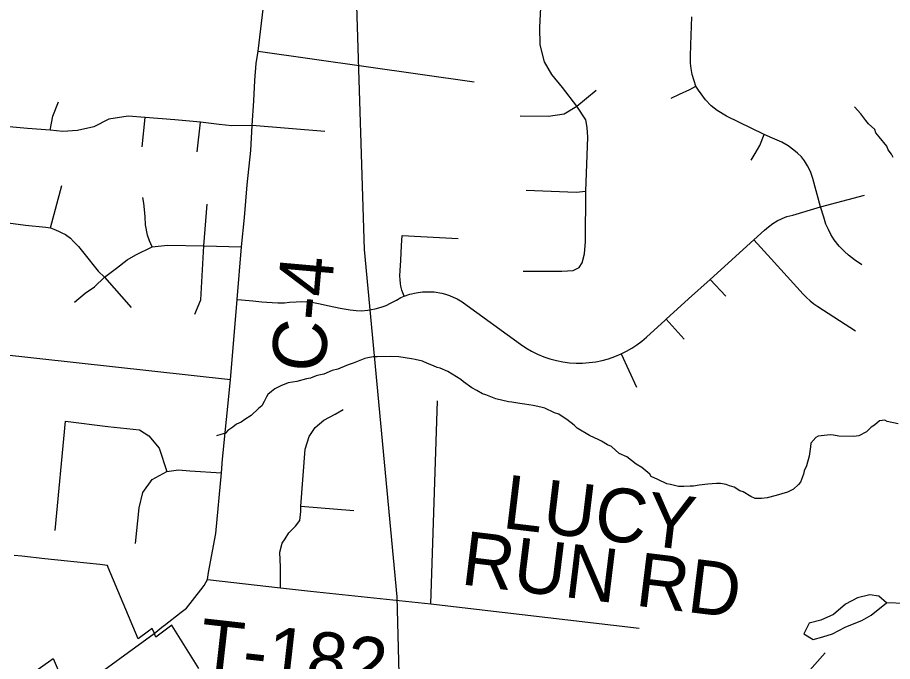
# Model space of a CAD drawing. Extents: x 0 to 34, y 0 to 22.
# Drawn here: x 7.893 to 8.3551, y 14.601 to 14.9414 of the extents above; entities that cross this region are included whole.
import ezdxf

# ---------------------------------------------------------------- set-up
doc = ezdxf.new("R2010")
doc.units = 0
for name, color, linetype in [('GM_X_City_Street', 7, 'Continuous'), ('GM_X_County_Road', 7, 'Continuous'), ('GM_X_County_Road_Text', 7, 'Continuous'), ('GM_X_Minor_Lake', 7, 'Continuous'), ('GM_X_Minor_River', 7, 'Continuous'), ('GM_X_Rail_Line', 7, 'Continuous'), ('GM_X_Township_Road', 7, 'Continuous'), ('GM_X_Township_Road_Text', 7, 'Continuous')]:
    doc.layers.add(name, color=color, linetype=linetype)

msp = doc.modelspace()

# ---------------------------------------------------------------- linework, layer by layer
at = {"layer": 'GM_X_City_Street'}
for points in [[(7.98874, 14.59727), (7.97471, 14.6199), (7.97456, 14.62014), (7.97166, 14.61802), (7.96601, 14.61389), (7.96512, 14.61622), (7.96403, 14.6184), (7.96211, 14.617), (7.95669, 14.61304), (7.9409, 14.65066), (7.94044, 14.65178), (7.93652, 14.6522), (7.92274, 14.65368), (7.91933, 14.65404), (7.90734, 14.65532), (7.8952, 14.65662), (7.89121, 14.65705)], [(7.89838, 14.59314), (7.91179, 14.60267), (7.91181, 14.60267), (7.91882, 14.58621)]]:
    msp.add_lwpolyline(points, dxfattribs=at)
at = {"layer": 'GM_X_County_Road'}
for points in [[(7.97011, 14.61978), (7.97049, 14.62008), (7.97942, 14.627), (7.98227, 14.62918), (7.98988, 14.63889), (7.99164, 14.64112), (7.99324, 14.6443), (7.99391, 14.64808), (7.99771, 14.66865), (8.00065, 14.70064), (8.00133, 14.70802), (8.00543, 14.74983), (8.00894, 14.79231), (8.01124, 14.82013), (8.01287, 14.83564), (8.01434, 14.85293), (8.01629, 14.87119), (8.01695, 14.88424), (8.01776, 14.89745), (8.01825, 14.90805), (8.01907, 14.91701), (8.02004, 14.9237), (8.02412, 14.95778)], [(7.92266, 14.58486), (7.92385, 14.58572), (7.9265, 14.58765), (7.92688, 14.58793), (7.9652, 14.61581), (7.97011, 14.61978)]]:
    msp.add_lwpolyline(points, dxfattribs=at)
at = {"layer": 'GM_X_Minor_Lake'}
for points in [[(8.35202, 14.63199), (8.3479, 14.63548), (8.34316, 14.63632), (8.33667, 14.63472), (8.33034, 14.63122), (8.32397, 14.62582), (8.31727, 14.6229), (8.31116, 14.62129), (8.30821, 14.61564), (8.31329, 14.6127), (8.31826, 14.61395), (8.32342, 14.61557), (8.33013, 14.61906)], [(8.33013, 14.61906), (8.33396, 14.62071), (8.33894, 14.62271), (8.34393, 14.62548), (8.35202, 14.63199)]]:
    msp.add_lwpolyline(points, dxfattribs=at)
at = {"layer": 'GM_X_Minor_River'}
for points in [[(8.35546, 14.86741), (8.35454, 14.86913), (8.35287, 14.87144), (8.35214, 14.87336), (8.34804, 14.87837), (8.34637, 14.88049), (8.34583, 14.88222), (8.34245, 14.88513), (8.34097, 14.88705), (8.33836, 14.89052), (8.335, 14.89419)], [(8.227, 14.70007), (8.22269, 14.70356), (8.21968, 14.70533), (8.2148, 14.70922), (8.21084, 14.711), (8.20672, 14.71468), (8.20464, 14.71548), (8.20144, 14.71744), (8.19993, 14.71822), (8.19503, 14.7204), (8.18863, 14.72432), (8.18695, 14.72587), (8.1832, 14.72898), (8.18169, 14.72977), (8.17887, 14.73172), (8.1766, 14.73252), (8.17151, 14.73489), (8.16943, 14.73549), (8.16526, 14.73633), (8.16071, 14.73698), (8.15825, 14.7374), (8.15408, 14.73805), (8.15237, 14.73827), (8.14555, 14.73991), (8.14027, 14.7419), (8.13856, 14.7425), (8.13555, 14.74427), (8.13291, 14.74564), (8.12859, 14.74876), (8.1271, 14.75012), (8.12032, 14.75423), (8.11617, 14.75602), (8.11466, 14.75642), (8.11277, 14.75722), (8.10956, 14.7586), (8.10692, 14.75979), (8.10294, 14.76062), (8.10105, 14.76104), (8.09441, 14.7621), (8.08985, 14.76218), (8.08301, 14.76211), (8.08091, 14.76196), (8.07806, 14.76144), (8.07634, 14.76109), (8.07022, 14.75873), (8.06811, 14.758), (8.06677, 14.75745), (8.06218, 14.75544), (8.05912, 14.75474), (8.05472, 14.75291), (8.05205, 14.75239), (8.05071, 14.75203), (8.04765, 14.75075), (8.04555, 14.75041), (8.04059, 14.74898), (8.03601, 14.7483), (8.03199, 14.74666), (8.02893, 14.74519), (8.02719, 14.7437), (8.02527, 14.74221), (8.02448, 14.7409), (8.0233, 14.73844), (8.02193, 14.73619), (8.0202, 14.7347), (8.01633, 14.73096), (8.01307, 14.72893), (8.01114, 14.72744), (8.00866, 14.72653), (8.00673, 14.72485), (8.00404, 14.72319), (8.00287, 14.72169), (8.00039, 14.72097), (7.99809, 14.72025)], [(8.35804, 14.72666), (8.35236, 14.7279), (8.35104, 14.7285), (8.34818, 14.72817), (8.34567, 14.72593), (8.34394, 14.72482), (8.34143, 14.72239), (8.3374, 14.72037), (8.33454, 14.71985), (8.32676, 14.72018), (8.32391, 14.72061), (8.3222, 14.72083), (8.31592, 14.72018), (8.31458, 14.71944), (8.31206, 14.71644), (8.31183, 14.71454), (8.31162, 14.71322), (8.31118, 14.70961), (8.30976, 14.7045), (8.30839, 14.70187), (8.30817, 14.69997), (8.30658, 14.69581), (8.30541, 14.6945), (8.3029, 14.69207), (8.30137, 14.69134), (8.29964, 14.69042), (8.29372, 14.68881), (8.28895, 14.68757), (8.2859, 14.68724), (8.28267, 14.68711), (8.28022, 14.68829), (8.27627, 14.69064), (8.27457, 14.69124), (8.27156, 14.6932), (8.2691, 14.69381), (8.26721, 14.6946), (8.26436, 14.69503), (8.26208, 14.69507), (8.25752, 14.69477), (8.25295, 14.69428), (8.25009, 14.69376), (8.24818, 14.69361), (8.24495, 14.69347), (8.2421, 14.69352), (8.23793, 14.69455), (8.23585, 14.69497), (8.23113, 14.69714), (8.22774, 14.69872), (8.227, 14.70007)], [(8.38104, 14.63094), (8.35202, 14.63199)]]:
    msp.add_lwpolyline(points, dxfattribs=at)
at = {"layer": 'GM_X_Rail_Line'}
msp.add_lwpolyline([(7.98969, 15.86454), (8.00054, 15.80233), (8.00863, 15.6727), (8.02132, 15.53413), (8.03029, 15.48715), (8.0633, 15.34818), (8.07433, 15.28377), (8.07188, 15.20345), (8.07051, 14.99837), (8.076, 14.81885), (8.09328, 14.63521), (8.09541, 14.55384), (8.10526, 14.46107), (8.10942, 14.40534), (8.11066, 14.37333), (8.10339, 14.33173), (8.09411, 14.30513)], dxfattribs=at)
at = {"layer": 'GM_X_Township_Road'}
for p, q in [((8.02004, 14.9237), (8.13421, 14.90737)), ((8.18835, 14.89463), (8.19855, 14.90299)), ((7.95889, 14.87299), (7.96036, 14.88864)), ((7.98792, 14.87038), (7.98955, 14.88603)), ((8.05527, 14.88114), (8.01695, 14.88424)), ((7.91033, 14.83027), (7.91646, 14.8526)), ((8.28189, 14.82396), (8.29103, 14.8139)), ((8.25874, 14.80292), (8.26702, 14.79407)), ((8.23563, 14.78193), (8.24514, 14.77146)), ((8.00543, 14.74983), (7.87723, 14.76393)), ((8.21173, 14.76356), (8.21983, 14.74594)), ((8.11134, 14.63153), (8.11472, 14.73885)), ((8.04267, 14.68305), (8.07064, 14.68077)), ((8.28997, 14.57267), (8.31964, 14.60554))]:
    msp.add_line(p, q, dxfattribs=at)
for points in [[(8.15999, 14.80726), (8.18047, 14.80735), (8.18647, 14.80769), (8.18963, 14.80925), (8.19126, 14.81179), (8.19253, 14.81641), (8.19298, 14.82302), (8.19316, 14.84958), (8.19425, 14.87812), (8.19389, 14.8832), (8.19316, 14.88737), (8.18835, 14.89463), (8.18075, 14.90449), (8.17513, 14.9112), (8.17123, 14.91799), (8.16897, 14.92688), (8.16879, 14.9363), (8.16951, 14.94999), (8.17096, 14.99221)], [(8.01695, 14.88424), (8.00618, 14.88407), (7.9995, 14.88489), (7.98955, 14.88603), (7.97602, 14.88734), (7.96036, 14.88864), (7.95139, 14.88929), (7.94128, 14.88766), (7.93323, 14.88369), (7.92465, 14.88163), (7.91699, 14.88114), (7.9103, 14.88179), (7.89823, 14.88277), (7.88655, 14.88385), (7.87459, 14.88538), (7.86774, 14.88913), (7.86318, 14.89679), (7.85277, 14.91815), (7.84347, 14.93646), (7.83827, 14.94768)], [(8.33889, 14.81067), (8.33511, 14.81338), (8.33191, 14.81585), (8.32977, 14.81774), (8.32698, 14.82054), (8.32439, 14.82391), (8.32254, 14.82674), (8.32126, 14.82933), (8.31999, 14.83213), (8.3188, 14.83595), (8.31707, 14.84129), (8.313, 14.85633), (8.31173, 14.85995), (8.31029, 14.86295), (8.30856, 14.86571), (8.307, 14.86772), (8.3049, 14.86977), (8.30301, 14.8713), (8.30001, 14.87356), (8.2966, 14.87549), (8.29175, 14.87763), (8.2874, 14.87956), (8.26746, 14.88926), (8.26249, 14.89222), (8.25941, 14.89468), (8.25628, 14.89797), (8.2541, 14.90105), (8.25262, 14.90298), (8.25123, 14.90508), (8.25036, 14.90788), (8.24938, 14.91129), (8.2488, 14.91441), (8.24851, 14.91721), (8.24847, 14.92099), (8.24868, 14.92703), (8.24913, 14.94182)], [(8.2382, 14.89875), (8.24268, 14.90081), (8.24806, 14.90327), (8.25123, 14.90508)], [(7.9103, 14.88179), (7.9116, 14.88929), (7.91454, 14.89679)], [(8.15855, 14.88945), (8.1735, 14.88927), (8.18175, 14.89047), (8.18835, 14.89463)], [(8.28053, 14.86595), (8.28267, 14.86945), (8.28505, 14.87384), (8.2874, 14.87956)], [(8.16163, 14.85021), (8.18809, 14.84913), (8.19316, 14.84958)], [(7.96401, 14.82013), (7.96277, 14.82331), (7.96161, 14.82634), (7.96055, 14.83175), (7.96031, 14.83601), (7.9601, 14.83988), (7.95976, 14.84327), (7.95912, 14.8462)], [(8.2474, 14.79263), (8.25876, 14.80294), (8.28189, 14.82396), (8.28749, 14.82904), (8.28962, 14.83083), (8.29189, 14.83246), (8.29428, 14.8339), (8.29677, 14.83515), (8.29935, 14.83621), (8.30248, 14.83693), (8.31707, 14.84129), (8.34042, 14.8475)], [(7.98666, 14.78468), (7.98976, 14.79213), (7.99147, 14.82075), (7.9931, 14.84278)], [(7.88256, 14.83359), (7.89723, 14.8317), (7.90785, 14.83063), (7.91033, 14.83027), (7.91222, 14.82946), (7.91469, 14.82845), (7.91632, 14.82766), (7.91834, 14.82665), (7.92092, 14.8247), (7.92251, 14.82292), (7.92523, 14.82036), (7.92794, 14.8168), (7.93562, 14.80733), (7.93895, 14.80423), (7.95307, 14.78817)], [(8.09719, 14.79408), (8.09649, 14.79586), (8.09597, 14.79734), (8.09544, 14.79937), (8.09519, 14.80089), (8.095, 14.80273), (8.09495, 14.80485), (8.09507, 14.80762), (8.09537, 14.81295), (8.09582, 14.82096), (8.09611, 14.82622), (8.1258, 14.82456)], [(7.92305, 14.79088), (7.92879, 14.79577), (7.9336, 14.79911), (7.93895, 14.80423), (7.94524, 14.80888), (7.95082, 14.81323), (7.95548, 14.81594), (7.96401, 14.82013), (7.97223, 14.82106), (7.99147, 14.82075), (8.01124, 14.82013)], [(8.29103, 14.8139), (8.308, 14.79522), (8.30975, 14.7934), (8.31162, 14.79171), (8.3136, 14.79013), (8.31567, 14.78869), (8.33564, 14.77571)], [(8.00894, 14.79231), (8.01129, 14.79218), (8.0173, 14.79163), (8.02201, 14.7912), (8.02472, 14.79095), (8.02745, 14.7907), (8.03055, 14.79052), (8.03401, 14.79064), (8.03667, 14.79089), (8.04016, 14.79117), (8.04301, 14.79122), (8.04615, 14.79107), (8.04932, 14.7907), (8.05187, 14.79025), (8.05756, 14.78906), (8.06348, 14.78783), (8.06658, 14.78718), (8.0687, 14.78682), (8.0719, 14.78648), (8.07458, 14.78643), (8.07809, 14.7867), (8.0819, 14.78737), (8.0851, 14.78826), (8.08761, 14.7892), (8.09004, 14.79033), (8.09312, 14.79206), (8.09552, 14.79332), (8.09719, 14.79408), (8.10025, 14.79513), (8.10352, 14.79591), (8.1069, 14.79637), (8.10993, 14.79649), (8.11298, 14.79633), (8.11716, 14.79564), (8.11906, 14.79517), (8.12115, 14.79445), (8.12308, 14.79366), (8.12511, 14.79268), (8.12787, 14.79105), (8.12857, 14.79059), (8.1586, 14.76867), (8.16151, 14.76673), (8.16453, 14.76498), (8.16767, 14.76343), (8.17089, 14.76209), (8.1742, 14.76097), (8.17758, 14.76007), (8.18101, 14.7594), (8.18447, 14.75895), (8.18796, 14.75873), (8.19146, 14.75874), (8.19494, 14.75898), (8.19841, 14.75944), (8.19843, 14.75945), (8.20183, 14.76014), (8.2052, 14.76106), (8.20851, 14.7622), (8.21173, 14.76356), (8.21463, 14.765), (8.21745, 14.76662), (8.22015, 14.76842), (8.22275, 14.77037), (8.22522, 14.77248), (8.23505, 14.78141), (8.23563, 14.78193), (8.2474, 14.79263)], [(8.03187, 14.63993), (8.03189, 14.65094), (8.03148, 14.65881), (8.03272, 14.66357), (8.03438, 14.66585), (8.03625, 14.66896), (8.03977, 14.67248), (8.04205, 14.67559), (8.04267, 14.68035), (8.04267, 14.68305), (8.04494, 14.7133), (8.04702, 14.71993), (8.05013, 14.72469), (8.05468, 14.72863), (8.06069, 14.73174), (8.06504, 14.73422)], [(7.91287, 14.67023), (7.91825, 14.72801), (7.94063, 14.72525), (7.95746, 14.7234), (7.96234, 14.72037), (7.96772, 14.71381), (7.97187, 14.70142)], [(7.95527, 14.66333), (7.95729, 14.68218), (7.95914, 14.69025), (7.96402, 14.69715), (7.97187, 14.70142), (7.97801, 14.7023), (7.98404, 14.7017), (8.00065, 14.70064)], [(7.99324, 14.6443), (8.03187, 14.63993), (8.04781, 14.63813), (8.11134, 14.63153), (8.2213, 14.61854)]]:
    msp.add_lwpolyline(points, dxfattribs=at)

# ---------------------------------------------------------------- texts
at = {"layer": 'GM_X_County_Road_Text'}
msp.add_text('C-4', height=0.028409, rotation=84.9719, dxfattribs=at).set_placement((8.05504, 14.75318))
at = {"layer": 'GM_X_Township_Road_Text'}
for s, rotation, p in [('LUCY', 353.1571, (8.14848, 14.67163)), ('RUN RD', 353.0334, (8.12661, 14.64185)), ('T-182', 353.5699, (7.98783, 14.59564))]:
    msp.add_text(s, height=0.028409, rotation=rotation, dxfattribs=at).set_placement(p)

doc.saveas('drawing.dxf')
